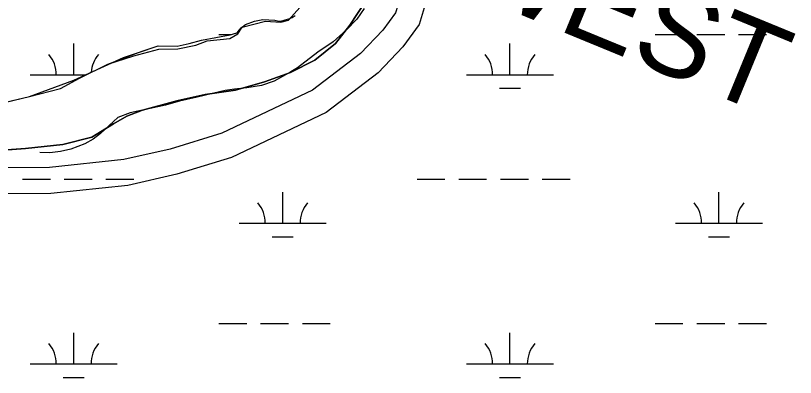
# Model space of a CAD drawing. Extents: x 3161564 to 3199464, y 849354 to 874788.
# Drawn here: x 3193652 to 3194549, y 871794 to 872211 of the extents above; entities that cross this region are included whole.
import ezdxf

# ---------------------------------------------------------------- set-up
doc = ezdxf.new("R2010")
doc.units = 0
for name, color, linetype in [('V-ROAD-CNTR', 7, 'Continuous'), ('V-SITE-VEGE', 7, 'Continuous'), ('V-TOPO-GNAM-IDEN', 7, 'Continuous'), ('V-TOPO-SHOR', 7, 'Continuous'), ('V-WETL-SWMP', 7, 'Continuous')]:
    doc.layers.add(name, color=color, linetype=linetype)

msp = doc.modelspace()

# ---------------------------------------------------------------- linework, layer by layer
at = {"layer": 'V-ROAD-CNTR'}
for points in [[(3194120.58, 872934.08), (3194112.59, 872880.71), (3194118.76, 872671.21), (3194119.91, 872455.63), (3194121.42, 872372.64), (3194113.38, 872315.73), (3194093.93, 872231.13), (3194088.81, 872213.94), (3194074.26, 872193.78), (3194048.58, 872167.02), (3193993.34, 872124.68), (3193889.07, 872075.37), (3193829.52, 872057.06), (3193776.02, 872044.84), (3193690.68, 872035.93), (3193566.99, 872035.25), (3193441.59, 872022.78), (3193411.3, 872016.5), (3193353.93, 871999.07)], [(3194142.43, 872308.19), (3194122.96, 872223.48), (3194116.11, 872200.5), (3194097.36, 872174.52), (3194068.65, 872144.6), (3194009.05, 872098.93), (3193899.95, 872047.32), (3193837.28, 872028.06), (3193780.93, 872015.19), (3193692.32, 872005.94), (3193568.56, 872005.26), (3193446.13, 871993.08), (3193418.72, 871987.4), (3193360.99, 871969.86)]]:
    msp.add_lwpolyline(points, dxfattribs=at)
at = {"layer": 'V-SITE-VEGE'}
for p, q in [((3194054.68, 872227.77), (3194036.04, 872199.71)), ((3193926.66, 872204.09), (3193936.27, 872205.93)), ((3193936.27, 872205.93), (3193949.97, 872205.24)), ((3193961.63, 872205.72), (3193966.03, 872206.83)), ((3193966.03, 872206.83), (3193969.82, 872208.32)), ((3193969.82, 872208.32), (3193973.18, 872210.62)), ((3193911.14, 872196.48), (3193916.09, 872200.22)), ((3193916.09, 872200.22), (3193926.66, 872204.09)), ((3193949.97, 872205.24), (3193952.8, 872204.5)), ((3193952.8, 872204.5), (3193956.83, 872204.19)), ((3193956.83, 872204.19), (3193961.63, 872205.72)), ((3194036.04, 872199.71), (3194019.65, 872178.34)), ((3193865.6, 872182.33), (3193898.46, 872188.33)), ((3193898.46, 872188.33), (3193906.05, 872190.73)), ((3193906.05, 872190.73), (3193907.43, 872191.97)), ((3193907.43, 872191.97), (3193911.14, 872196.48)), ((3193851.41, 872178.58), (3193865.6, 872182.33)), ((3193792.92, 872168.17), (3193815.66, 872175.92)), ((3193815.66, 872175.92), (3193837.4, 872175.43)), ((3193837.4, 872175.43), (3193851.41, 872178.58)), ((3194019.65, 872178.34), (3193995.87, 872159.33)), ((3193757.62, 872154.81), (3193792.92, 872168.17)), ((3193725.23, 872138.78), (3193757.62, 872154.81)), ((3193995.87, 872159.33), (3193967.99, 872145.13)), ((3193967.99, 872145.13), (3193937.9, 872134.3)), ((3193703.17, 872126.72), (3193725.23, 872138.78)), ((3193937.9, 872134.3), (3193904.77, 872124.76)), ((3193667.6, 872117.33), (3193703.17, 872126.72)), ((3193604.06, 872102.4), (3193667.6, 872117.33)), ((3193869.74, 872119.99), (3193837.35, 872112.37)), ((3193904.77, 872124.76), (3193869.74, 872119.99)), ((3193837.35, 872112.37), (3193797.64, 872101.92)), ((3193797.64, 872101.92), (3193779.67, 872094.95)), ((3193779.67, 872094.95), (3193764.24, 872086)), ((3193764.24, 872086), (3193739.31, 872070.86)), ((3193706.04, 872062.47), (3193663.12, 872057.69)), ((3193739.31, 872070.86), (3193706.04, 872062.47)), ((3193663.12, 872057.69), (3193627.17, 872054.96))]:
    msp.add_line(p, q, dxfattribs=at)
at = {"layer": 'V-TOPO-SHOR'}
for points in [[(3193797.64, 872101.92), (3193837.35, 872112.37), (3193869.74, 872119.99), (3193904.77, 872124.76), (3193937.9, 872134.3), (3193967.99, 872145.13), (3193995.87, 872159.33), (3194019.65, 872178.34), (3194036.04, 872199.71), (3194054.68, 872227.77), (3194062.38, 872247.92), (3194058.29, 872261.75), (3194063.33, 872280.12), (3194076.66, 872301.54), (3194091.79, 872325.56), (3194094.86, 872342.05), (3194096.67, 872357.42), (3194103.01, 872371.03), (3194098.18, 872386.89), (3194090.81, 872411.04), (3194081.42, 872431.83)], [(3193787.51, 872164.44), (3193816.65, 872171.96), (3193838.28, 872172.28), (3193858.95, 872176.57), (3193872.02, 872181.54), (3193897.99, 872184.32), (3193907.22, 872189.81), (3193912.28, 872197.32), (3193939.13, 872204.28), (3193956.88, 872203.11), (3193965.77, 872205.28), (3193985.32, 872227.1)], [(3194052.86, 872218.93), (3194044.1, 872206.65), (3194032.13, 872193.9), (3194017.15, 872180.47), (3193999.53, 872168.38), (3193975.81, 872150.52), (3193968.47, 872145.92), (3193949.21, 872135), (3193934.64, 872130.03), (3193917.8, 872127.43), (3193903.35, 872126.08), (3193892.72, 872124.42), (3193878.11, 872121.06), (3193860.71, 872116.82), (3193840.3, 872112.12), (3193824.1, 872107.72), (3193783.47, 872098.71), (3193769.11, 872093.54), (3193749.22, 872074.97), (3193740.93, 872068.33), (3193731.2, 872062.87), (3193715.04, 872057.06), (3193703.23, 872054.37), (3193691.19, 872052.88), (3193679.52, 872053.01)], [(3193718.6, 872136.42), (3193775.74, 872162.31), (3193815.66, 872175.92), (3193837.4, 872175.43), (3193851.41, 872178.58), (3193865.6, 872182.33), (3193898.46, 872188.33), (3193906.05, 872190.73), (3193907.43, 872191.97), (3193911.14, 872196.48), (3193916.09, 872200.22), (3193926.66, 872204.09), (3193936.27, 872205.93), (3193949.97, 872205.24), (3193952.8, 872204.5), (3193956.83, 872204.19), (3193961.63, 872205.72), (3193966.03, 872206.83), (3193969.82, 872208.32), (3193973.18, 872210.62)], [(3193604.06, 872102.4), (3193667.6, 872117.33), (3193703.17, 872126.72), (3193725.23, 872138.78), (3193757.62, 872154.81), (3193787.51, 872164.44)], [(3193394.98, 872022.53), (3193434.29, 872034.91), (3193463.7, 872042.52), (3193491.93, 872048.48), (3193510.61, 872050), (3193527.87, 872046.4), (3193540.3, 872037.81), (3193551.85, 872033.63), (3193569.86, 872036.48), (3193593.16, 872049.21), (3193627.17, 872054.96), (3193663.12, 872057.69), (3193706.04, 872062.47), (3193739.32, 872070.86), (3193764.24, 872086), (3193779.67, 872094.95), (3193797.64, 872101.92)]]:
    msp.add_lwpolyline(points, dxfattribs=at)
at = {"layer": 'V-WETL-SWMP'}
for p, q in [((3194054.68, 872227.77), (3194036.04, 872199.71)), ((3193926.66, 872204.09), (3193936.27, 872205.93)), ((3193936.27, 872205.93), (3193949.97, 872205.24)), ((3193961.63, 872205.72), (3193966.03, 872206.83)), ((3193966.03, 872206.83), (3193969.82, 872208.32)), ((3193969.82, 872208.32), (3193973.18, 872210.62)), ((3193911.14, 872196.48), (3193916.09, 872200.22)), ((3193916.09, 872200.22), (3193926.66, 872204.09)), ((3193949.97, 872205.24), (3193952.8, 872204.5)), ((3193952.8, 872204.5), (3193956.84, 872204.2)), ((3193956.84, 872204.2), (3193961.63, 872205.72)), ((3194036.04, 872199.71), (3194019.65, 872178.34)), ((3193865.6, 872182.33), (3193898.46, 872188.34)), ((3193885.58, 872188.82), (3193899.99, 872188.82)), ((3193898.46, 872188.34), (3193906.05, 872190.73)), ((3193906.05, 872190.73), (3193907.43, 872191.97)), ((3193907.43, 872191.97), (3193911.14, 872196.48)), ((3194387.48, 872188.82), (3194419.48, 872188.82)), ((3194435.48, 872188.82), (3194467.48, 872188.82)), ((3194483.48, 872188.82), (3194515.48, 872188.82)), ((3193851.41, 872178.58), (3193865.6, 872182.33)), ((3193718.51, 872142.39), (3193718.51, 872178.39)), ((3193775.74, 872162.31), (3193815.66, 872175.92)), ((3193815.66, 872175.92), (3193837.4, 872175.43)), ((3193837.4, 872175.43), (3193851.41, 872178.58)), ((3194019.65, 872178.34), (3193995.87, 872159.33)), ((3194220.42, 872142.39), (3194220.42, 872178.39)), ((3193718.6, 872136.42), (3193775.74, 872162.31)), ((3193995.87, 872159.33), (3193967.99, 872145.13)), ((3193967.99, 872145.13), (3193937.9, 872134.3)), ((3193667.6, 872117.33), (3193718.6, 872136.42)), ((3193668.51, 872142.39), (3193731.78, 872142.39)), ((3193937.9, 872134.3), (3193904.77, 872124.76)), ((3194170.42, 872142.39), (3194270.42, 872142.39)), ((3194208.42, 872126.96), (3194232.42, 872126.96)), ((3193604.06, 872102.4), (3193667.6, 872117.33)), ((3193869.74, 872119.99), (3193837.35, 872112.37)), ((3193904.77, 872124.76), (3193869.74, 872119.99)), ((3193837.35, 872112.37), (3193797.64, 872101.92)), ((3193797.64, 872101.92), (3193779.67, 872094.95)), ((3193779.67, 872094.95), (3193764.24, 872086)), ((3193764.24, 872086), (3193739.32, 872070.86)), ((3193706.04, 872062.47), (3193663.13, 872057.69)), ((3193739.32, 872070.86), (3193706.04, 872062.47)), ((3193663.13, 872057.69), (3193627.17, 872054.96)), ((3193659.67, 872022.32), (3193691.67, 872022.32)), ((3193707.67, 872022.32), (3193739.67, 872022.32)), ((3193755.67, 872022.32), (3193787.67, 872022.32)), ((3194113.58, 872022.32), (3194145.58, 872022.32)), ((3194161.58, 872022.32), (3194193.58, 872022.32)), ((3194209.58, 872022.32), (3194241.58, 872022.32)), ((3194257.58, 872022.32), (3194289.58, 872022.32)), ((3193958.98, 871971.58), (3193958.98, 872007.58)), ((3194460.89, 871971.58), (3194460.89, 872007.58)), ((3193908.98, 871971.58), (3194008.98, 871971.58)), ((3194410.89, 871971.58), (3194510.89, 871971.58)), ((3193946.98, 871956.15), (3193970.98, 871956.15)), ((3194448.89, 871956.15), (3194472.89, 871956.15)), ((3193885.58, 871856.14), (3193917.58, 871856.14)), ((3193933.58, 871856.14), (3193965.58, 871856.14)), ((3193981.58, 871856.14), (3194013.58, 871856.14)), ((3194387.48, 871856.14), (3194419.48, 871856.14)), ((3194435.48, 871856.14), (3194467.48, 871856.14)), ((3194483.48, 871856.14), (3194515.48, 871856.14)), ((3193718.51, 871809.71), (3193718.51, 871845.71)), ((3194220.42, 871809.71), (3194220.42, 871845.71)), ((3193668.51, 871809.71), (3193768.51, 871809.71)), ((3194170.42, 871809.71), (3194270.42, 871809.71)), ((3193706.51, 871794.28), (3193730.51, 871794.28)), ((3194208.42, 871794.28), (3194232.42, 871794.28))]:
    msp.add_line(p, q, dxfattribs=at)
for centre, start, end in [((3193663.27, 872142.86), 359.22818, 40.77184), ((3193773.76, 872142.86), 139.22818, 175.73857), ((3194165.18, 872142.86), 359.22818, 40.77184), ((3194275.66, 872142.86), 139.22818, 180.77184), ((3193903.74, 871972.05), 359.22818, 40.77184), ((3194014.23, 871972.05), 139.22818, 180.77184), ((3194405.65, 871972.05), 359.22818, 40.77184), ((3194516.14, 871972.05), 139.22818, 180.77184), ((3193663.27, 871810.19), 359.22818, 40.77184), ((3193773.76, 871810.19), 139.22818, 180.77184), ((3194165.18, 871810.19), 359.22818, 40.77184), ((3194275.66, 871810.19), 139.22818, 180.77184)]:
    msp.add_arc(centre, 35.25, start, end, dxfattribs=at)

# ---------------------------------------------------------------- texts
at = {"layer": 'V-TOPO-GNAM-IDEN'}
msp.add_text('WEST', height=100, rotation=337.64103, dxfattribs=at).set_placement((3194156.38, 872243.05))

doc.saveas('drawing.dxf')
